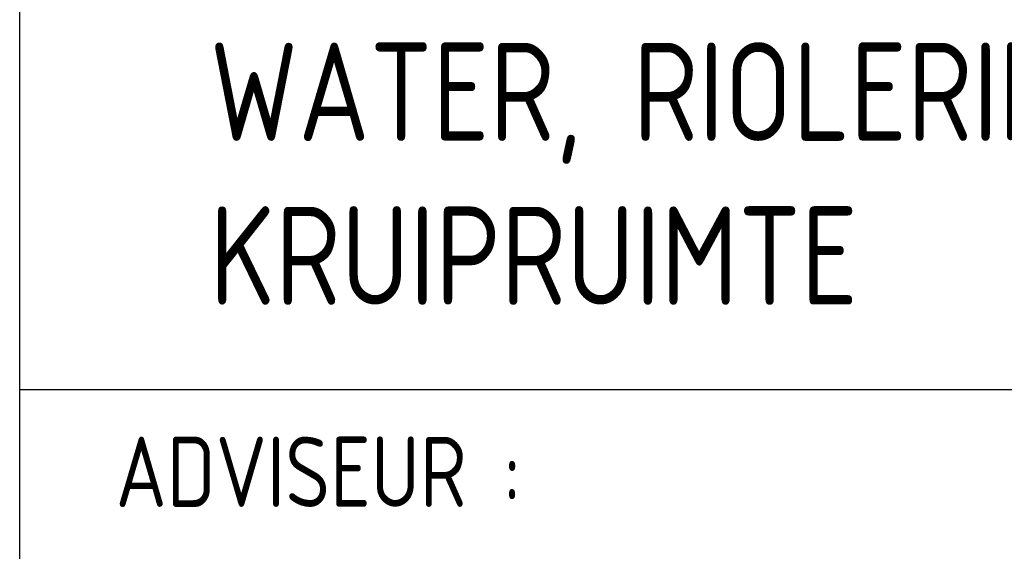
# Model space of a CAD drawing. Extents: x -132501 to 411300, y -42818 to 427495.
# Tile 257 of 330: x 169567 to 171319, y 258904 to 259849. Entities that reach past the tile are written whole.
import ezdxf

# ---------------------------------------------------------------- set-up
doc = ezdxf.new("R2010")
doc.units = 0
doc.header["$LTSCALE"] = 50
doc.layers.get('0').update_dxf_attribs({"linetype": 'CONTINUOUS'})
doc.layers.add('KADER', color=7, linetype='CONTINUOUS')
doc.styles.add('ISO25', font='ISO', dxfattribs={"width": 0.9, "height": 125})
doc.styles.add('ISO35', font='ISO', dxfattribs={"width": 0.9, "height": 175})

# ---------------------------------------------------------------- blocks, each defined once
blk = doc.blocks.new('SNARF')
at = {"color": 2, "linetype": 'Continuous', "style": 'ISO25', "width": 0.9}
blk.add_text('ADVISEUR :', height=250, dxfattribs=at).set_placement((-10640.9, 2084))

msp = doc.modelspace()

# ---------------------------------------------------------------- linework, layer by layer
at = {"layer": 'KADER', "color": 4}
for p, q in [((169566.8365, 257940.5399), (169566.8365, 261690.5399)), ((169566.8365, 259191.5379), (175065.9591, 259191.5379))]:
    msp.add_line(p, q, dxfattribs=at)

# ---------------------------------------------------------------- block references
at = {"layer": 'KADER', "linetype": 'Continuous', "xscale": 0.5, "yscale": 0.5, "zscale": 0.5}
msp.add_blockref('SNARF', (175058.019, 257940.5399), dxfattribs=at)

# ---------------------------------------------------------------- texts
at = {"layer": 'KADER', "color": 3, "linetype": 'Continuous', "style": 'ISO35', "width": 0.9}
for s, p in [('WATER, RIOLERING EN HWA', (169904.6496, 259633.8158)), ('KRUIPRUIMTE', (169904.6496, 259342.1491))]:
    msp.add_text(s, height=175, dxfattribs=at).set_placement(p)

doc.saveas('drawing.dxf')
